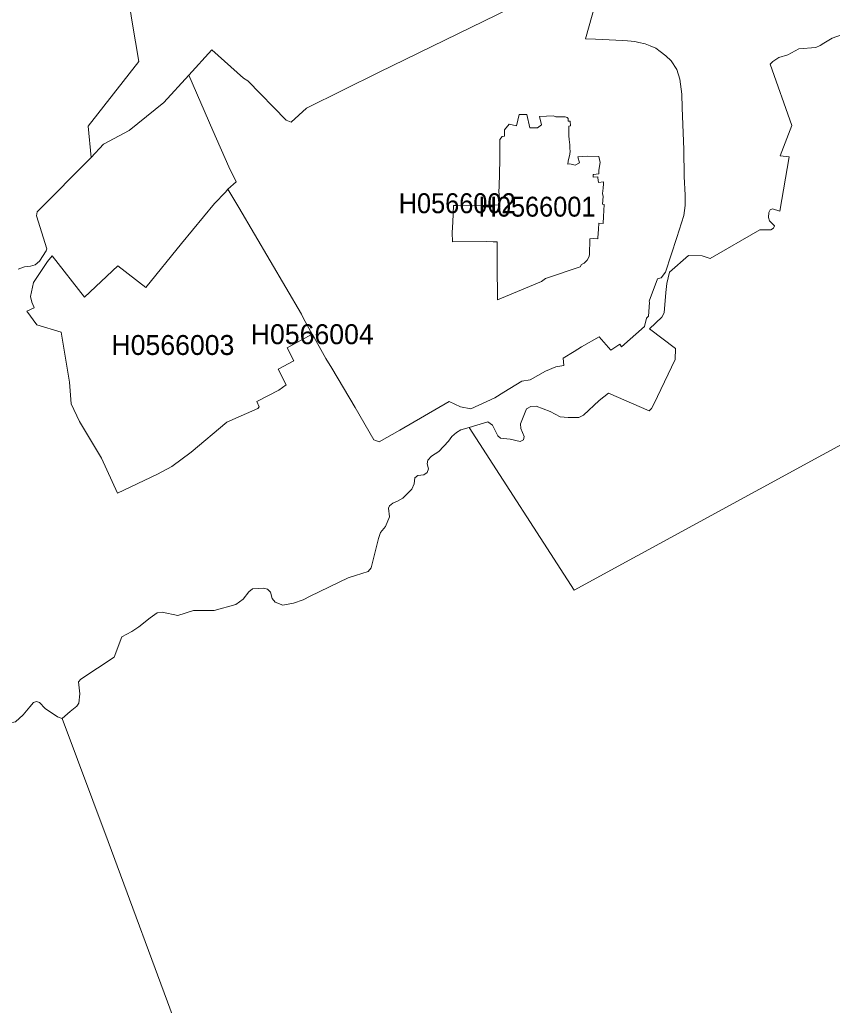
# Model space of a CAD drawing. Extents: x 369010 to 739155, y 6377141 to 6616555.
# Drawn here: x 587776 to 591855, y 6524522 to 6529467 of the extents above; entities that cross this region are included whole.
import ezdxf
from ezdxf.enums import TextEntityAlignment as Align

# ---------------------------------------------------------------- set-up
doc = ezdxf.new("R2010")
doc.units = 0
doc.header["$LTSCALE"] = 40
doc.layers.add('1', color=7, linetype='Continuous', lineweight=13)
doc.layers.add('2', color=7, linetype='Continuous')

msp = doc.modelspace()

# ---------------------------------------------------------------- linework, layer by layer
at = {"layer": '1'}
for points in [[(587768.59, 6528214.86), (587801.19, 6528227.6), (587830.16, 6528230.41), (587853.99, 6528237.53), (587875.01, 6528255.41), (587909.43, 6528306.88), (587912.25, 6528317.47), (587861.11, 6528482.64), (587863.92, 6528503.83), (588135.18, 6528775.58), (588119.62, 6528932.32), (588374.5, 6529256.54), (588341.23, 6529454.81), (588299.03, 6529721.77)], [(588299.03, 6529721.77), (588341.23, 6529454.81), (588374.5, 6529256.54), (588119.62, 6528932.32), (588135.18, 6528775.58), (588197.58, 6528842.78), (588325.68, 6528910.3), (588499.79, 6529052.31), (588624.74, 6529189.18), (588740.76, 6529316.12), (588899.81, 6529174.12), (588921.16, 6529159.88), (589113.48, 6528962.94), (589138.96, 6528952.51), (589216.58, 6529024.01), (589580.53, 6529203.58), (589974.92, 6529395.4), (590428.07, 6529619.16)], [(590698.67, 6529663.68), (590615.92, 6529370.9), (590666.56, 6529368.59), (590701.32, 6529366.93), (590802.11, 6529361.97), (590827.43, 6529360.31), (590863.35, 6529357), (590883.71, 6529352.53), (590915.65, 6529345.41), (590939.98, 6529335.98), (590968.61, 6529324.4), (590991.78, 6529308.34), (591018.76, 6529286.33), (591045.57, 6529260.18), (591074.53, 6529217.48), (591089.59, 6529167.99), (591099.36, 6529093.68), (591102.01, 6529024.83), (591110.28, 6528815.64), (591111.61, 6528680.92), (591117.23, 6528587.24), (591117.23, 6528535.11), (591108.96, 6528485.46), (591074.7, 6528374.4), (591018.1, 6528200.29), (590996.41, 6528172.65), (590978.04, 6528166.86), (590935.51, 6528054.98), (590937.66, 6528048.86), (590932.36, 6527979.68), (590923.1, 6527969.58), (590912.83, 6527927.71), (590797.15, 6527825.76), (590788.87, 6527838.5), (590743.03, 6527809.21), (590685.27, 6527876.57), (590596.23, 6527825.26), (590559.81, 6527803.08), (590504.7, 6527769.49), (590506.69, 6527731.75), (590466.8, 6527726.12), (590416.16, 6527702.95), (590338.87, 6527660.75), (590296, 6527653.14), (590206.46, 6527597.86), (590161.78, 6527570.22), (590041.29, 6527513.78), (589989.16, 6527523.88), (589931.23, 6527551.02), (589684.13, 6527408.03), (589580.86, 6527348.28), (589553.05, 6527358.7), (589459.71, 6527522.06), (589342.86, 6527719.17), (589312.74, 6527767.5), (589253.99, 6527872.26), (589244.72, 6527888.98), (589152.37, 6527839.16), (589119.43, 6527819.96), (589152.53, 6527756.25), (589073.75, 6527714.04), (589114.3, 6527634.93), (589076.9, 6527607.46), (588966.67, 6527551.85), (588978.76, 6527524.54), (588972.3, 6527516.26), (588815.9, 6527447.25), (588637.82, 6527296.81), (588540.5, 6527225.81), (588467.35, 6527186.08), (588267.42, 6527091.75), (588187.65, 6527267.18), (588076.92, 6527450.56), (588034.89, 6527539.44), (588027.11, 6527648.5), (587984.24, 6527899.74), (587863.09, 6527936.64), (587811.95, 6528004.67), (587849.85, 6528021.22), (587847.7, 6528026.02), (587836.94, 6528049.35), (587831.15, 6528078.98), (587845.71, 6528148.99), (587916.22, 6528254.58), (587939.72, 6528282.22), (588101.42, 6528075.34), (588268.25, 6528232.9), (588409.75, 6528123.17), (588588.5, 6528343.95), (588754.17, 6528544.71), (588808.95, 6528601.97), (588821.86, 6528616.7), (588863.07, 6528652.95), (588826.82, 6528729.08)], [(590428.07, 6529619.16), (589974.92, 6529395.4), (589580.53, 6529203.58), (589216.58, 6529024.01), (589138.96, 6528952.51), (589113.48, 6528962.94), (588921.16, 6529159.88), (588899.81, 6529174.12), (588740.76, 6529316.12), (588624.74, 6529189.18), (588745.73, 6528911.46), (588826.82, 6528729.08), (588863.07, 6528652.95), (588821.86, 6528616.7), (588875.65, 6528525.18), (589190.1, 6527989.11), (589200.37, 6527968.26), (589244.72, 6527888.98), (589253.99, 6527872.26), (589312.74, 6527767.5), (589342.86, 6527719.17), (589459.71, 6527522.06), (589553.05, 6527358.7), (589580.86, 6527348.28), (589684.13, 6527408.03), (589931.23, 6527551.02), (589989.16, 6527523.88), (590041.29, 6527513.78), (590161.78, 6527570.22), (590206.46, 6527597.86), (590296, 6527653.14), (590338.87, 6527660.75), (590416.16, 6527702.95), (590466.8, 6527726.12), (590506.69, 6527731.75), (590504.7, 6527769.49), (590559.81, 6527803.08), (590596.23, 6527825.26), (590685.27, 6527876.57), (590743.03, 6527809.21), (590788.87, 6527838.5), (590797.15, 6527825.76), (590912.83, 6527927.71), (590923.1, 6527969.58), (590932.36, 6527979.68), (590937.66, 6528048.86), (590935.51, 6528054.98), (590978.04, 6528166.86), (590996.41, 6528172.65), (591018.1, 6528200.29), (591074.7, 6528374.4), (591108.96, 6528485.46), (591117.23, 6528535.11), (591117.23, 6528587.24), (591111.61, 6528680.92), (591110.28, 6528815.64), (591102.01, 6529024.83), (591099.36, 6529093.68), (591089.59, 6529167.99), (591074.53, 6529217.48), (591045.57, 6529260.18), (591018.76, 6529286.33), (590991.78, 6529308.34), (590968.61, 6529324.4), (590939.98, 6529335.98), (590915.65, 6529345.41), (590883.71, 6529352.53), (590863.35, 6529357), (590827.43, 6529360.31), (590802.11, 6529361.97), (590701.32, 6529366.93), (590666.56, 6529368.59), (590615.92, 6529370.9), (590698.67, 6529663.68)], [(589632, 6527027.86), (589649.87, 6527041.1), (589672.55, 6527051.7), (589699.19, 6527066.59), (589744.05, 6527110.95), (589756.29, 6527138.09), (589760.1, 6527169.2), (589774.33, 6527179.46), (589805.28, 6527182.77), (589820.84, 6527194.36), (589828.62, 6527213.23), (589820.84, 6527238.88), (589824.15, 6527257.58), (589843.68, 6527277.61), (589880.26, 6527300.94), (589928.91, 6527352.42), (589945.63, 6527375.26), (589969.46, 6527395.12), (589989.98, 6527409.68), (590032.19, 6527421.76), (590126.03, 6527448.9), (590148.7, 6527432.19), (590176.51, 6527378.9), (590189.75, 6527367.81), (590237.41, 6527362.35), (590287.89, 6527351.26), (590305.1, 6527358.37), (590307.92, 6527376.25), (590292.36, 6527415.64), (590289.55, 6527439.97), (590320.17, 6527513.78), (590341.68, 6527526.53), (590368.66, 6527527.52), (590439.49, 6527501.53), (590488.98, 6527474.89), (590528.87, 6527470.42), (590583.15, 6527470.92), (590606.49, 6527482.01), (590684.11, 6527556.32), (590730.95, 6527592.73), (590935.01, 6527505.18), (590947.26, 6527516.26), (590959.67, 6527537.28), (591066.09, 6527762.53), (591067.25, 6527816.82), (590937.99, 6527915.79), (590999.56, 6527974.55), (591010.65, 6527996.23), (591019.59, 6528098.18), (591024.55, 6528143.19), (591037.79, 6528199.96), (591133.12, 6528283.71), (591202.47, 6528281.56), (591242.19, 6528268.15), (591491.11, 6528412.3), (591546.55, 6528413.46), (591559.29, 6528420.58), (591565.42, 6528432.33), (591540.43, 6528457.82), (591535.46, 6528475.03), (591535.96, 6528499.36), (591542.74, 6528513.26), (591554.33, 6528518.72), (591591.9, 6528506.31), (591638.9, 6528778.4), (591593.22, 6528783.86), (591651.31, 6528935.79), (591543.24, 6529244.13), (591556.48, 6529256.87), (591586.77, 6529277.39), (591631.95, 6529291.13), (591686.57, 6529321.09), (591772.96, 6529328.04), (591794.64, 6529337.14), (591812.51, 6529348.73), (591853.56, 6529374.54), (591900.73, 6529391.43)], [(591900.73, 6529391.43), (591853.56, 6529374.54), (591812.51, 6529348.73), (591794.64, 6529337.14), (591772.96, 6529328.04), (591686.57, 6529321.09), (591631.95, 6529291.13), (591586.77, 6529277.39), (591556.48, 6529256.87), (591543.24, 6529244.13), (591651.31, 6528935.79), (591593.22, 6528783.86), (591638.9, 6528778.4), (591591.9, 6528506.31), (591554.33, 6528518.72), (591542.74, 6528513.26), (591535.96, 6528499.36), (591535.46, 6528475.03), (591540.43, 6528457.82), (591565.42, 6528432.33), (591559.29, 6528420.58), (591546.55, 6528413.46), (591491.11, 6528412.3), (591242.19, 6528268.15), (591202.47, 6528281.56), (591133.12, 6528283.71), (591037.79, 6528199.96), (591024.55, 6528143.19), (591019.59, 6528098.18), (591010.65, 6527996.23), (590999.56, 6527974.55), (590937.99, 6527915.79), (591067.25, 6527816.82), (591066.09, 6527762.53), (590959.67, 6527537.28), (590947.26, 6527516.26), (590935.01, 6527505.18), (590730.95, 6527592.73), (590684.11, 6527556.32), (590606.49, 6527482.01), (590583.15, 6527470.92), (590528.87, 6527470.42), (590488.98, 6527474.89), (590439.49, 6527501.53), (590368.66, 6527527.52), (590341.68, 6527526.53), (590320.17, 6527513.78), (590289.55, 6527439.97), (590292.36, 6527415.64), (590307.92, 6527376.25), (590305.1, 6527358.37), (590287.89, 6527351.26), (590237.41, 6527362.35), (590189.75, 6527367.81), (590176.51, 6527378.9), (590148.7, 6527432.19), (590126.03, 6527448.9), (590032.19, 6527421.76), (590559.98, 6526605.5), (592121.68, 6527455.86)], [(588826.82, 6528729.08), (588745.73, 6528911.46), (588624.74, 6529189.18), (588499.79, 6529052.31), (588325.68, 6528910.3), (588197.58, 6528842.78), (588135.18, 6528775.58), (587863.92, 6528503.83), (587861.11, 6528482.64), (587912.25, 6528317.47), (587909.43, 6528306.88), (587875.01, 6528255.41), (587853.99, 6528237.53), (587830.16, 6528230.41), (587801.19, 6528227.6), (587768.59, 6528214.86)], [(592121.68, 6527455.86), (590559.98, 6526605.5), (590032.19, 6527421.76), (589989.98, 6527409.68), (589969.46, 6527395.12), (589945.63, 6527375.26), (589928.91, 6527352.42), (589880.26, 6527300.94), (589843.68, 6527277.61), (589824.15, 6527257.58), (589820.84, 6527238.88), (589828.62, 6527213.23), (589820.84, 6527194.36), (589805.28, 6527182.77), (589774.33, 6527179.46), (589760.1, 6527169.2), (589756.29, 6527138.09), (589744.05, 6527110.95), (589699.19, 6527066.59), (589672.55, 6527051.7), (589649.87, 6527041.1), (589632, 6527027.86), (589627.03, 6527015.62), (589632, 6526972.42), (589613.13, 6526924.59), (589587.64, 6526894.63), (589576.89, 6526863.85), (589539.65, 6526716.38), (589525.25, 6526698.01), (589462.52, 6526678.15), (589425.45, 6526667.06), (589234.62, 6526573.89), (589199.54, 6526555.68), (589151.21, 6526539.13), (589096.93, 6526530.19), (589059.19, 6526544.09), (589043.63, 6526562.3), (589034.86, 6526594.57), (589020.96, 6526609.96), (588998.28, 6526615.1), (588977.1, 6526613.44), (588944.5, 6526611.79), (588926.12, 6526595.57), (588898.49, 6526558.99), (588860.59, 6526532.01), (588751.85, 6526502.55), (588710.97, 6526502.06), (588648.74, 6526503.21), (588569.46, 6526477.73), (588490.85, 6526493.78), (588466.35, 6526490.97), (588430.94, 6526465.98), (588375.16, 6526420.63), (588338.59, 6526396.8), (588289.76, 6526370.15), (588250.54, 6526269.19), (588082.55, 6526158.8), (588070.8, 6526144.4), (588077.42, 6526085.15), (588073.28, 6526037.82), (588063.35, 6526022.26), (588028.93, 6525995.61), (587989.54, 6525960.69), (588220.58, 6525343.86), (588564, 6524417.04)], [(587754.69, 6525944.64), (587794.57, 6525979.73), (587827.84, 6526020.11), (587845.38, 6526040.47), (587860.44, 6526046.09), (587875.34, 6526040.47), (587904.14, 6526011.17), (587966.2, 6525968.47), (587989.54, 6525960.69), (588028.93, 6525995.61), (588063.35, 6526022.26), (588073.28, 6526037.82), (588077.42, 6526085.15), (588070.8, 6526144.4), (588082.55, 6526158.8), (588250.54, 6526269.19), (588289.76, 6526370.15), (588338.59, 6526396.8), (588375.16, 6526420.63), (588430.94, 6526465.98), (588466.35, 6526490.97), (588490.85, 6526493.78), (588569.46, 6526477.73), (588648.74, 6526503.21), (588710.97, 6526502.06), (588751.85, 6526502.55), (588860.59, 6526532.01), (588898.49, 6526558.99), (588926.12, 6526595.57), (588944.5, 6526611.79), (588977.1, 6526613.44), (588998.28, 6526615.1), (589020.96, 6526609.96), (589034.86, 6526594.57), (589043.63, 6526562.3), (589059.19, 6526544.09), (589096.93, 6526530.19), (589151.21, 6526539.13), (589199.54, 6526555.68), (589234.62, 6526573.89), (589425.45, 6526667.06), (589462.52, 6526678.15), (589525.25, 6526698.01), (589539.65, 6526716.38), (589576.89, 6526863.85), (589587.64, 6526894.63), (589613.13, 6526924.59), (589632, 6526972.42), (589627.03, 6527015.62), (589632, 6527027.86)], [(588564, 6524417.04), (588220.58, 6525343.86), (587989.54, 6525960.69), (587966.2, 6525968.47), (587904.14, 6526011.17), (587875.34, 6526040.47), (587860.44, 6526046.09), (587845.38, 6526040.47), (587827.84, 6526020.11), (587794.57, 6525979.73), (587754.69, 6525944.64), (587683.69, 6525931.4), (587658.86, 6525936.86)]]:
    msp.add_lwpolyline(points, dxfattribs=at)
for points in [[(590683.45, 6528696.97), (590683.28, 6528693.83), (590656.8, 6528690.68), (590654.15, 6528689.19), (590655.48, 6528677.44), (590677.49, 6528678.93), (590678.48, 6528673.14), (590680.96, 6528649.8), (590707.28, 6528652.78), (590706.45, 6528643.51), (590704.47, 6528622), (590701.65, 6528595.19), (590704.13, 6528579.79), (590700.82, 6528540.73), (590710.26, 6528539.91), (590708.6, 6528509.45), (590707.11, 6528478.84), (590705.29, 6528444.25), (590682.62, 6528445.4), (590680.8, 6528416.77), (590677.82, 6528372.25), (590677.32, 6528367.45), (590658.46, 6528368.44), (590638.1, 6528368.11), (590635.62, 6528286.85), (590632.31, 6528276.09), (590625.19, 6528261.36), (590609.63, 6528245.81), (590596.06, 6528239.35), (590590.1, 6528226.77), (590415.5, 6528169.01), (590395.14, 6528154.28), (590174.85, 6528060.94), (590172.7, 6528239.68), (590172.87, 6528351.89), (590153.5, 6528352.89), (590121.06, 6528354.05), (589948.61, 6528352.39), (589947.12, 6528398.9), (589949.77, 6528451.53), (589953.08, 6528535.11), (589972.94, 6528534.78), (590110.97, 6528536.43), (590178.49, 6528537.76), (590185.78, 6528540.24), (590184.62, 6528570.69), (590181.14, 6528606.61), (590183.46, 6528628.78), (590185.78, 6528764), (590185.78, 6528823.25), (590186.11, 6528865.29), (590197.36, 6528880.51), (590209.44, 6528882.83), (590209.61, 6528915.27), (590233.44, 6528942.41), (590269.69, 6528934.8), (590282.93, 6528992.06), (590294.35, 6528991.9), (590321.65, 6528991.57), (590336.55, 6528924.04), (590375.11, 6528924.21), (590394.97, 6528939.6), (590385.54, 6528981.97), (590456.37, 6528985.28), (590467.96, 6528979.98), (590513.47, 6528979.98), (590524.89, 6528975.84), (590528.7, 6528971.71), (590529.03, 6528957.31), (590539.95, 6528957.14), (590541.61, 6528934.14), (590533, 6528933.48), (590533.33, 6528920.4), (590533, 6528884.49), (590534.66, 6528865.95), (590536.98, 6528839.3), (590537.64, 6528830.2), (590538.3, 6528820.93), (590539.46, 6528807.2), (590536.98, 6528792.96), (590530.02, 6528756.88), (590527.38, 6528741.66), (590538.13, 6528743.97), (590563.79, 6528738.02), (590586.13, 6528748.94), (590578.02, 6528779.39), (590625.19, 6528783.03), (590683.45, 6528780.22), (590689.24, 6528750.1), (590683.78, 6528712.36)], [(590658.46, 6528368.44), (590677.32, 6528367.45), (590677.82, 6528372.25), (590680.8, 6528416.77), (590682.62, 6528445.4), (590705.29, 6528444.25), (590707.11, 6528478.84), (590708.6, 6528509.45), (590710.26, 6528539.91), (590700.82, 6528540.73), (590704.13, 6528579.79), (590701.65, 6528595.19), (590704.47, 6528622), (590706.45, 6528643.51), (590707.28, 6528652.78), (590680.96, 6528649.8), (590678.48, 6528673.14), (590677.49, 6528678.93), (590655.48, 6528677.44), (590654.15, 6528689.19), (590656.8, 6528690.68), (590683.28, 6528693.83), (590683.45, 6528696.97), (590683.78, 6528712.36), (590689.24, 6528750.1), (590683.45, 6528780.22), (590625.19, 6528783.03), (590578.02, 6528779.39), (590586.13, 6528748.94), (590563.79, 6528738.02), (590538.13, 6528743.97), (590527.38, 6528741.66), (590530.02, 6528756.88), (590536.98, 6528792.96), (590539.46, 6528807.2), (590538.3, 6528820.93), (590537.64, 6528830.2), (590536.98, 6528839.3), (590534.66, 6528865.95), (590533, 6528884.49), (590533.33, 6528920.4), (590533, 6528933.48), (590541.61, 6528934.14), (590539.95, 6528957.14), (590529.03, 6528957.31), (590528.7, 6528971.71), (590524.89, 6528975.84), (590513.47, 6528979.98), (590467.96, 6528979.98), (590456.37, 6528985.28), (590385.54, 6528981.97), (590394.97, 6528939.6), (590375.11, 6528924.21), (590336.55, 6528924.04), (590321.65, 6528991.57), (590294.35, 6528991.9), (590282.93, 6528992.06), (590269.69, 6528934.8), (590233.44, 6528942.41), (590209.61, 6528915.27), (590209.44, 6528882.83), (590197.36, 6528880.51), (590186.11, 6528865.29), (590185.78, 6528823.25), (590185.78, 6528764), (590183.46, 6528628.78), (590181.14, 6528606.61), (590184.62, 6528570.69), (590185.78, 6528540.24), (590178.49, 6528537.76), (590110.97, 6528536.43), (589972.94, 6528534.78), (589953.08, 6528535.11), (589949.77, 6528451.53), (589947.12, 6528398.9), (589948.61, 6528352.39), (590121.06, 6528354.05), (590153.5, 6528352.89), (590172.87, 6528351.89), (590172.7, 6528239.68), (590174.85, 6528060.94), (590395.14, 6528154.28), (590415.5, 6528169.01), (590590.1, 6528226.77), (590596.06, 6528239.35), (590609.63, 6528245.81), (590625.19, 6528261.36), (590632.31, 6528276.09), (590635.62, 6528286.85), (590638.1, 6528368.11)], [(588821.86, 6528616.7), (588808.95, 6528601.97), (588754.17, 6528544.71), (588588.5, 6528343.95), (588409.75, 6528123.17), (588268.25, 6528232.9), (588101.42, 6528075.34), (587939.72, 6528282.22), (587916.22, 6528254.58), (587845.71, 6528148.99), (587831.15, 6528078.98), (587836.94, 6528049.35), (587847.7, 6528026.02), (587849.85, 6528021.22), (587811.95, 6528004.67), (587863.09, 6527936.64), (587984.24, 6527899.74), (588027.11, 6527648.5), (588034.89, 6527539.44), (588076.92, 6527450.56), (588187.65, 6527267.18), (588267.42, 6527091.75), (588467.35, 6527186.08), (588540.5, 6527225.81), (588637.82, 6527296.81), (588815.9, 6527447.25), (588972.3, 6527516.26), (588978.76, 6527524.54), (588966.67, 6527551.85), (589076.9, 6527607.46), (589114.3, 6527634.93), (589073.75, 6527714.04), (589152.53, 6527756.25), (589119.43, 6527819.96), (589152.37, 6527839.16), (589244.72, 6527888.98), (589200.37, 6527968.26), (589190.1, 6527989.11), (588875.65, 6528525.18)]]:
    msp.add_lwpolyline(points, close=True, dxfattribs=at)

# ---------------------------------------------------------------- texts
at = {"layer": '2', "width": 0.95}
for s, p in [('H0566002', (589971.98, 6528496.2)), ('H0566001', (590372.97, 6528478.96))]:
    msp.add_text(s, height=100, dxfattribs=at).set_placement(p, align=Align.CENTER)
at = {"layer": '2'}
for s, p in [('H0566004', (589244.72, 6527838.98)), ('H0566003', (588545.36, 6527784.84))]:
    msp.add_text(s, height=100, dxfattribs=at).set_placement(p, align=Align.CENTER)

doc.saveas('drawing.dxf')
